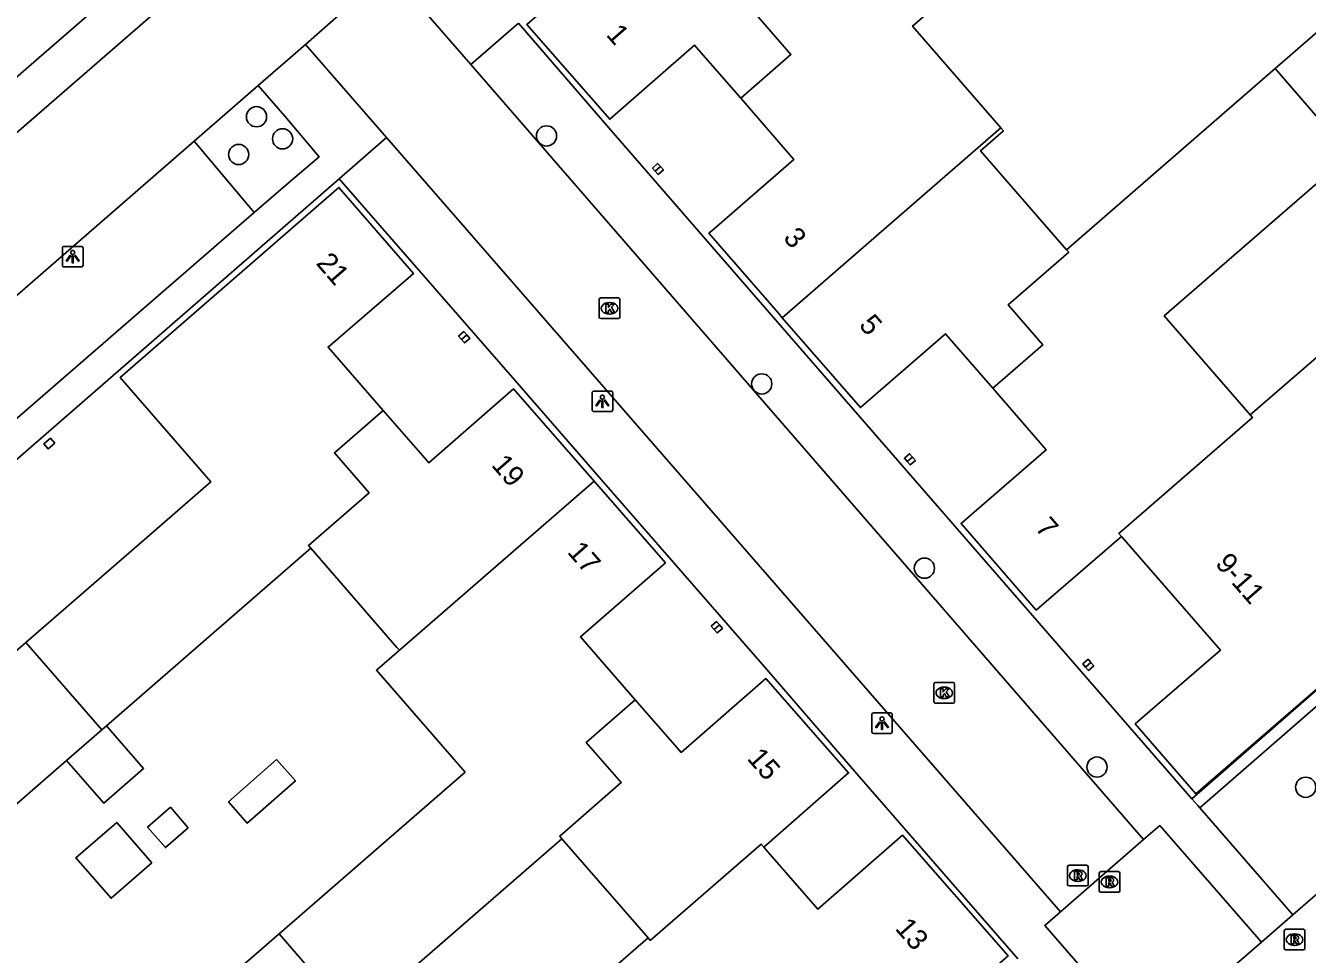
# Model space of a CAD drawing. Extents: x 155888 to 156864, y 383882 to 384671.
# Drawn here: x 156165.5 to 156227.5, y 384055.3 to 384100.3 of the extents above; entities that cross this region are included whole.
import ezdxf

# ---------------------------------------------------------------- set-up
doc = ezdxf.new("R2010")
doc.units = 0
for name, color, linetype in [('IMGEO_Boom', 7, 'Continuous'), ('IMGEO_Haag', 7, 'Continuous'), ('IMGEO_Kolk', 7, 'Continuous'), ('IMGEO_Lichtpunt', 7, 'Continuous'), ('IMGEO_Pand', 7, 'Continuous'), ('IMGEO_Pand_nummerreeks', 7, 'Continuous'), ('IMGEO_Parkeervlak_open', 7, 'Continuous'), ('IMGEO_Rijbaan_lokaal_gesloten', 7, 'Continuous'), ('IMGEO_Rijbaan_lokaal_open', 7, 'Continuous'), ('IMGEO_Rioolput', 7, 'Continuous'), ('IMGEO_Voetpad_open', 7, 'Continuous')]:
    doc.layers.add(name, color=color, linetype=linetype)

msp = doc.modelspace()

# ---------------------------------------------------------------- linework, layer by layer
at = {"layer": 'IMGEO_Boom'}
for centre in [(156176.653, 384095.868), (156177.914, 384094.8), (156190.694, 384094.941), (156175.787, 384094.04), (156201.114, 384082.931), (156208.989, 384074.009), (156217.345, 384064.379), (156227.45, 384063.4)]:
    msp.add_circle(centre, 0.489, dxfattribs=at)
at = {"layer": 'IMGEO_Haag'}
for points in [[(156222.33, 384062.4), (156236.757, 384074.968)], [(156221.93, 384062.847), (156233.788, 384073.174)]]:
    msp.add_lwpolyline(points, dxfattribs=at)
at = {"layer": 'IMGEO_Kolk'}
for p, q in [((156193.243, 384086.168), (156193.243, 384087.02)), ((156193.318, 384087.094), (156194.17, 384087.094)), ((156193.731, 384086.874), (156193.756, 384086.874)), ((156194.244, 384087.02), (156194.244, 384086.168)), ((156194.17, 384086.094), (156193.318, 384086.094)), ((156193.754, 384086.314), (156193.729, 384086.314)), ((156209.451, 384067.546), (156209.451, 384068.398)), ((156209.526, 384068.472), (156210.378, 384068.472)), ((156209.939, 384068.252), (156209.964, 384068.252)), ((156210.452, 384068.398), (156210.452, 384067.546)), ((156210.378, 384067.472), (156209.526, 384067.472)), ((156209.962, 384067.692), (156209.937, 384067.692))]:
    msp.add_line(p, q, dxfattribs=at)
for points in [[(156193.243, 384086.168), (156193.243, 384087.02)], [(156193.318, 384087.094), (156194.17, 384087.094)], [(156193.564, 384086.794), (156193.687, 384086.794), (156193.687, 384086.643), (156193.817, 384086.794), (156193.981, 384086.794), (156193.835, 384086.643), (156193.988, 384086.394), (156193.836, 384086.394), (156193.751, 384086.558), (156193.687, 384086.491), (156193.687, 384086.394), (156193.564, 384086.394), (156193.564, 384086.794)], [(156194.244, 384087.02), (156194.244, 384086.168)], [(156194.17, 384086.094), (156193.318, 384086.094)], [(156209.451, 384067.546), (156209.451, 384068.398)], [(156209.526, 384068.472), (156210.378, 384068.472)], [(156209.772, 384068.172), (156209.895, 384068.172), (156209.895, 384068.021), (156210.025, 384068.172), (156210.189, 384068.172), (156210.043, 384068.021), (156210.196, 384067.772), (156210.044, 384067.772), (156209.959, 384067.936), (156209.895, 384067.869), (156209.895, 384067.772), (156209.772, 384067.772), (156209.772, 384068.172)], [(156210.452, 384068.398), (156210.452, 384067.546)], [(156210.378, 384067.472), (156209.526, 384067.472)]]:
    msp.add_lwpolyline(points, dxfattribs=at)
for centre, start, end in [((156193.32, 384087.018), 91.55205, 178.44795), ((156193.32, 384087.018), 91.55205, 178.44795), ((156194.168, 384087.018), 1.55205, 88.44795), ((156194.168, 384087.018), 1.55205, 88.44795), ((156193.32, 384086.17), 181.55205, 268.44795), ((156193.32, 384086.17), 181.55205, 268.44795), ((156194.168, 384086.17), 271.55205, 358.44795), ((156194.168, 384086.17), 271.55205, 358.44795), ((156209.528, 384068.396), 91.55205, 178.44795), ((156209.528, 384068.396), 91.55205, 178.44795), ((156210.376, 384068.396), 1.55205, 88.44795), ((156210.376, 384068.396), 1.55205, 88.44795), ((156209.528, 384067.548), 181.55205, 268.44795), ((156209.528, 384067.548), 181.55205, 268.44795), ((156210.376, 384067.548), 271.55205, 358.44795), ((156210.376, 384067.548), 271.55205, 358.44795)]:
    msp.add_arc(centre, 0.0765, start, end, dxfattribs=at)
for centre, major_axis, ratio, start_param, end_param in [((156193.73, 384086.594), (-0.387, 0.002), 0.722429, 4.712389, 7.853982), ((156193.755, 384086.594), (-0.39, 0.002), 0.717154, 1.570796, 4.712389), ((156209.938, 384067.972), (-0.387, 0.002), 0.722429, 4.712389, 7.853982), ((156209.963, 384067.972), (-0.39, 0.002), 0.717154, 1.570796, 4.712389)]:
    msp.add_ellipse(centre, major_axis=major_axis, ratio=ratio, start_param=start_param, end_param=end_param, dxfattribs=at)
at = {"layer": 'IMGEO_Lichtpunt'}
for p, q in [((156167.255, 384089.498), (156167.255, 384088.691)), ((156167.255, 384089.498), (156167.255, 384088.691)), ((156168.157, 384089.593), (156167.349, 384089.593)), ((156168.157, 384089.593), (156167.349, 384089.593)), ((156168.251, 384088.691), (156168.251, 384089.498)), ((156168.251, 384088.691), (156168.251, 384089.498)), ((156167.349, 384088.597), (156168.157, 384088.597)), ((156167.349, 384088.597), (156168.157, 384088.597)), ((156192.9, 384082.492), (156192.9, 384081.685)), ((156192.9, 384082.492), (156192.9, 384081.685)), ((156193.802, 384082.587), (156192.994, 384082.587)), ((156193.802, 384082.587), (156192.994, 384082.587)), ((156193.896, 384081.685), (156193.896, 384082.492)), ((156193.896, 384081.685), (156193.896, 384082.492)), ((156192.994, 384081.591), (156193.802, 384081.591)), ((156192.994, 384081.591), (156193.802, 384081.591)), ((156206.44, 384066.908), (156206.44, 384066.101)), ((156206.44, 384066.908), (156206.44, 384066.101)), ((156207.342, 384067.003), (156206.534, 384067.003)), ((156207.342, 384067.003), (156206.534, 384067.003)), ((156207.436, 384066.101), (156207.436, 384066.908)), ((156207.436, 384066.101), (156207.436, 384066.908)), ((156206.534, 384066.007), (156207.342, 384066.007)), ((156206.534, 384066.007), (156207.342, 384066.007))]:
    msp.add_line(p, q, dxfattribs=at)
for points in [[(156167.629, 384089.162), (156167.668, 384089.134), (156167.48, 384088.872), (156167.442, 384088.899), (156167.629, 384089.162)], [(156167.731, 384089.114), (156167.778, 384089.114), (156167.778, 384088.792), (156167.731, 384088.792), (156167.731, 384089.114)], [(156167.841, 384089.134), (156167.879, 384089.161), (156168.066, 384088.899), (156168.027, 384088.871), (156167.841, 384089.134)], [(156193.274, 384082.156), (156193.313, 384082.128), (156193.125, 384081.866), (156193.087, 384081.893), (156193.274, 384082.156)], [(156193.376, 384082.108), (156193.423, 384082.108), (156193.423, 384081.786), (156193.376, 384081.786), (156193.376, 384082.108)], [(156193.486, 384082.128), (156193.524, 384082.155), (156193.711, 384081.893), (156193.672, 384081.865), (156193.486, 384082.128)], [(156206.814, 384066.572), (156206.853, 384066.544), (156206.665, 384066.282), (156206.627, 384066.309), (156206.814, 384066.572)], [(156206.916, 384066.524), (156206.963, 384066.524), (156206.963, 384066.202), (156206.916, 384066.202), (156206.916, 384066.524)], [(156207.026, 384066.544), (156207.064, 384066.571), (156207.251, 384066.309), (156207.212, 384066.281), (156207.026, 384066.544)]]:
    msp.add_lwpolyline(points, dxfattribs=at)
for centre in [(156167.754, 384089.296), (156193.399, 384082.29), (156206.939, 384066.706)]:
    msp.add_circle(centre, 0.0994, dxfattribs=at)
for centre, start, end in [((156167.349, 384089.498), 90, 180), ((156167.349, 384089.498), 90, 180), ((156168.157, 384089.498), 0, 90), ((156168.157, 384089.498), 0, 90), ((156167.349, 384088.691), 180, 270), ((156167.349, 384088.691), 180, 270), ((156168.157, 384088.691), 270, 0), ((156168.157, 384088.691), 270, 360), ((156192.994, 384082.492), 90, 180), ((156192.994, 384082.492), 90, 180), ((156193.802, 384082.492), 0, 90), ((156193.802, 384082.492), 0, 90), ((156192.994, 384081.685), 180, 270), ((156192.994, 384081.685), 180, 270), ((156193.802, 384081.685), 270, 0), ((156193.802, 384081.685), 270, 360), ((156206.534, 384066.908), 90, 180), ((156206.534, 384066.908), 90, 180), ((156207.342, 384066.908), 0, 90), ((156207.342, 384066.908), 0, 90), ((156206.534, 384066.101), 180, 270), ((156206.534, 384066.101), 180, 270), ((156207.342, 384066.101), 270, 0), ((156207.342, 384066.101), 270, 360)]:
    msp.add_arc(centre, 0.0946, start, end, dxfattribs=at)
at = {"layer": 'IMGEO_Pand'}
for points in [[(156225.97, 384098.203), (156234.965, 384106.021), (156230.69, 384110.939), (156231.808, 384111.909)], [(156200.094, 384096.764), (156198.049, 384099.115), (156197.856, 384099.338), (156193.752, 384095.751), (156189.742, 384100.339), (156195.49, 384105.33), (156199.286, 384108.627), (156199.496, 384108.386), (156200.768, 384106.921), (156203.688, 384103.557)], [(156217.399, 384108.054), (156208.415, 384100.257), (156212.696, 384095.324)], [(156203.688, 384103.557), (156203.813, 384103.413), (156200.824, 384100.831), (156202.524, 384098.877), (156200.094, 384096.764)], [(156215.875, 384089.428), (156225.97, 384098.203)], [(156225.97, 384098.203), (156229.588, 384094.022)], [(156200.094, 384096.764), (156202.671, 384093.799), (156198.811, 384090.444), (156198.558, 384090.224), (156201.919, 384086.357), (156202.109, 384086.138)], [(156202.109, 384086.138), (156212.696, 384095.324)], [(156212.696, 384095.324), (156212.814, 384095.188), (156211.705, 384094.224), (156215.875, 384089.428)], [(156229.588, 384094.022), (156220.6, 384086.227), (156224.76, 384081.431)], [(156195.961, 384093.227), (156195.818, 384093.386), (156196.067, 384093.611), (156196.205, 384093.458)], [(156195.961, 384093.227), (156196.104, 384093.069), (156196.353, 384093.293), (156196.205, 384093.458)], [(156196.205, 384093.458), (156195.961, 384093.227)], [(156182.785, 384081.651), (156180.12, 384084.715), (156183.989, 384088.056), (156184.245, 384088.277), (156180.645, 384092.446), (156170.046, 384083.239), (156174.438, 384078.183), (156171.824, 384075.913), (156165.486, 384070.407)], [(156212.298, 384082.722), (156214.718, 384084.823), (156213.039, 384086.757), (156215.978, 384089.309), (156215.875, 384089.428)], [(156212.298, 384082.722), (156210.211, 384085.124), (156210.005, 384085.362), (156205.892, 384081.787), (156202.109, 384086.138)], [(156186.836, 384085.304), (156186.695, 384085.468), (156186.438, 384085.247), (156186.581, 384085.081)], [(156229.628, 384085.654), (156224.76, 384081.431)], [(156186.581, 384085.081), (156186.723, 384084.916), (156186.98, 384085.137), (156186.836, 384085.304)], [(156186.836, 384085.304), (156186.581, 384085.081)], [(156192.998, 384078.226), (156189.102, 384082.692), (156184.995, 384079.109), (156184.811, 384079.32), (156182.785, 384081.651)], [(156218.524, 384075.544), (156214.662, 384072.199), (156214.404, 384071.976), (156210.767, 384076.175), (156211.02, 384076.394), (156214.887, 384079.743), (156212.298, 384082.722)], [(156182.785, 384081.651), (156180.42, 384079.594), (156182.105, 384077.655), (156179.165, 384075.101), (156179.277, 384074.972)], [(156224.76, 384081.431), (156224.872, 384081.302), (156218.399, 384075.688), (156218.524, 384075.544)], [(156166.884, 384080.064), (156166.674, 384080.305), (156166.349, 384080.023), (156166.559, 384079.782), (156166.884, 384080.064)], [(156208.161, 384079.169), (156208.019, 384079.333), (156208.272, 384079.551), (156208.413, 384079.387)], [(156208.161, 384079.169), (156208.413, 384079.387)], [(156208.413, 384079.387), (156208.554, 384079.224), (156208.301, 384079.006), (156208.161, 384079.169)], [(156192.998, 384078.226), (156183.568, 384070.034)], [(156194.991, 384067.638), (156192.343, 384070.687), (156196.194, 384074.046), (156196.45, 384074.27), (156193.11, 384078.099), (156192.998, 384078.226)], [(156218.524, 384075.544), (156223.323, 384070.035), (156219.458, 384066.693), (156219.2, 384066.47), (156222.126, 384063.086), (156226.241, 384066.645), (156232.313, 384071.898), (156233.788, 384073.174)], [(156179.277, 384074.972), (156169.389, 384066.381)], [(156183.568, 384070.034), (156183.45, 384070.17), (156181.363, 384072.571), (156179.277, 384074.972)], [(156199.066, 384071.259), (156198.923, 384071.422), (156198.667, 384071.197), (156198.811, 384071.033)], [(156199.066, 384071.259), (156199.208, 384071.096), (156198.952, 384070.872), (156198.811, 384071.033)], [(156198.811, 384071.033), (156199.066, 384071.259)], [(156155.384, 384061.633), (156165.486, 384070.407)], [(156165.486, 384070.407), (156169.16, 384066.182)], [(156177.743, 384056.308), (156186.748, 384064.132), (156182.458, 384069.069), (156183.568, 384070.034)], [(156216.795, 384069.213), (156216.656, 384069.372), (156216.913, 384069.597), (156217.051, 384069.44)], [(156216.795, 384069.213), (156216.933, 384069.055), (156217.19, 384069.28), (156217.051, 384069.44)], [(156217.051, 384069.44), (156216.795, 384069.213)], [(156194.991, 384067.638), (156197.019, 384065.303), (156197.216, 384065.076), (156201.318, 384068.664), (156205.314, 384064.095), (156201.212, 384060.507)], [(156191.442, 384060.906), (156191.33, 384061.034), (156194.31, 384063.624), (156192.616, 384065.572), (156194.991, 384067.638)], [(156169.389, 384066.381), (156171.186, 384064.314), (156169.256, 384062.637), (156167.459, 384064.704)], [(156169.16, 384066.182), (156167.459, 384064.704)], [(156169.16, 384066.182), (156169.389, 384066.381)], [(156167.459, 384064.704), (156160.156, 384058.358), (156164.447, 384053.419)], [(156177.625, 384064.738), (156175.299, 384062.693), (156176.207, 384061.661), (156178.533, 384063.706), (156177.625, 384064.738)], [(156173.347, 384061.438), (156172.241, 384060.477), (156171.379, 384061.469), (156172.485, 384062.43), (156173.347, 384061.438)], [(156171.585, 384059.747), (156169.608, 384058.029), (156167.909, 384059.984), (156169.886, 384061.702), (156171.585, 384059.747)], [(156181.355, 384052.142), (156191.442, 384060.906)], [(156191.609, 384042.203), (156189.987, 384044.07), (156199.023, 384051.921), (156203.206, 384047.106), (156201.586, 384045.695), (156201.795, 384045.453), (156203.416, 384046.865), (156213.037, 384055.23), (156207.926, 384061.073), (156203.833, 384057.493), (156201.409, 384060.281), (156201.212, 384060.507)], [(156195.607, 384056.113), (156191.442, 384060.906)], [(156201.212, 384060.507), (156201.088, 384060.65), (156195.719, 384055.985), (156195.607, 384056.113)], [(156167.627, 384047.518), (156177.743, 384056.308)], [(156177.743, 384056.308), (156181.355, 384052.142)], [(156195.607, 384056.113), (156185.53, 384047.356)]]:
    msp.add_lwpolyline(points, dxfattribs=at)
at = {"layer": 'IMGEO_Parkeervlak_open'}
msp.add_lwpolyline([(156173.637, 384094.684), (156176.542, 384091.235)], dxfattribs=at)
at = {"layer": 'IMGEO_Rijbaan_lokaal_gesloten'}
for points in [[(156220.134, 384142.954), (156131.822, 384066.268)], [(156179.022, 384099.365), (156180.638, 384100.784), (156183.098, 384102.929)], [(156179.022, 384099.365), (156176.739, 384097.381)], [(156173.637, 384094.684), (156176.739, 384097.381)], [(156137.163, 384062.975), (156173.637, 384094.684)]]:
    msp.add_lwpolyline(points, dxfattribs=at)
at = {"layer": 'IMGEO_Rijbaan_lokaal_open'}
for points in [[(156183.098, 384102.929), (156187.027, 384098.401)], [(156182.946, 384094.858), (156179.022, 384099.365)], [(156187.027, 384098.401), (156219.598, 384060.864)], [(156215.583, 384057.372), (156182.946, 384094.858)], [(156219.598, 384060.864), (156215.583, 384057.372)]]:
    msp.add_lwpolyline(points, dxfattribs=at)
at = {"layer": 'IMGEO_Rioolput'}
for p, q in [((156215.918, 384058.698), (156215.918, 384059.55)), ((156215.993, 384059.624), (156216.845, 384059.624)), ((156216.406, 384059.404), (156216.431, 384059.404)), ((156216.919, 384059.55), (156216.919, 384058.698)), ((156217.53, 384059.318), (156218.382, 384059.318)), ((156216.429, 384058.844), (156216.404, 384058.844)), ((156217.455, 384058.392), (156217.455, 384059.244)), ((156217.943, 384059.098), (156217.968, 384059.098)), ((156218.456, 384059.244), (156218.456, 384058.392)), ((156216.845, 384058.624), (156215.993, 384058.624)), ((156218.382, 384058.318), (156217.53, 384058.318)), ((156217.966, 384058.538), (156217.941, 384058.538)), ((156226.41, 384055.598), (156226.41, 384056.45)), ((156226.485, 384056.524), (156227.337, 384056.524)), ((156226.898, 384056.304), (156226.923, 384056.304)), ((156227.411, 384056.45), (156227.411, 384055.598)), ((156226.921, 384055.744), (156226.896, 384055.744)), ((156227.337, 384055.524), (156226.485, 384055.524))]:
    msp.add_line(p, q, dxfattribs=at)
for points in [[(156215.918, 384058.698), (156215.918, 384059.55)], [(156215.993, 384059.624), (156216.845, 384059.624)], [(156216.507, 384059.322), (156216.255, 384059.324), (156216.255, 384058.924)], [(156216.919, 384059.55), (156216.919, 384058.698)], [(156217.53, 384059.318), (156218.382, 384059.318)], [(156216.255, 384058.924), (156216.379, 384058.924), (156216.379, 384059.086), (156216.39, 384059.086)], [(156216.433, 384059.243), (156216.379, 384059.243), (156216.379, 384059.162)], [(156216.379, 384059.162), (156216.431, 384059.162)], [(156216.437, 384059.057), (156216.508, 384058.924), (156216.648, 384058.924), (156216.583, 384059.05)], [(156217.455, 384058.392), (156217.455, 384059.244)], [(156218.044, 384059.016), (156217.792, 384059.018), (156217.792, 384058.618)], [(156217.792, 384058.618), (156217.916, 384058.618), (156217.916, 384058.78), (156217.927, 384058.78)], [(156217.97, 384058.937), (156217.916, 384058.937), (156217.916, 384058.856)], [(156217.916, 384058.856), (156217.968, 384058.856)], [(156217.974, 384058.751), (156218.045, 384058.618), (156218.185, 384058.618), (156218.12, 384058.744)], [(156218.456, 384059.244), (156218.456, 384058.392)], [(156216.845, 384058.624), (156215.993, 384058.624)], [(156218.382, 384058.318), (156217.53, 384058.318)], [(156226.41, 384055.598), (156226.41, 384056.45)], [(156226.485, 384056.524), (156227.337, 384056.524)], [(156226.999, 384056.222), (156226.747, 384056.224), (156226.747, 384055.824)], [(156227.411, 384056.45), (156227.411, 384055.598)], [(156226.747, 384055.824), (156226.871, 384055.824), (156226.871, 384055.986), (156226.882, 384055.986)], [(156226.925, 384056.143), (156226.871, 384056.143), (156226.871, 384056.062)], [(156226.871, 384056.062), (156226.923, 384056.062)], [(156226.929, 384055.957), (156227, 384055.824), (156227.14, 384055.824), (156227.075, 384055.95)], [(156227.337, 384055.524), (156226.485, 384055.524)]]:
    msp.add_lwpolyline(points, dxfattribs=at)
for centre, radius, start, end in [((156215.995, 384059.548), 0.0765, 91.55205, 178.44795), ((156215.995, 384059.548), 0.0765, 91.55205, 178.44795), ((156216.506, 384059.212), 0.109, 350.36119, 89.41601), ((156216.843, 384059.548), 0.0765, 1.55205, 88.44795), ((156216.843, 384059.548), 0.0765, 1.55205, 88.44795), ((156217.532, 384059.242), 0.0765, 91.55205, 178.44795), ((156217.532, 384059.242), 0.0765, 91.55205, 178.44795), ((156218.38, 384059.242), 0.0765, 1.55205, 88.44795), ((156218.38, 384059.242), 0.0765, 1.55205, 88.44795), ((156215.995, 384058.7), 0.0765, 181.55205, 268.44795), ((156215.995, 384058.7), 0.0765, 181.55205, 268.44795), ((156216.389, 384059.033), 0.0533, 26.02933, 88.69889), ((156216.415, 384059.351), 0.19, 274.7715, 282.96867), ((156216.439, 384059.147), 0.0964, 77.00612, 93.18647), ((156216.453, 384059.204), 0.0378, 276.66336, 79.67722), ((156216.504, 384059.212), 0.112, 277.58423, 350.98172), ((156216.488, 384058.997), 0.108, 29.51342, 73.79051), ((156216.843, 384058.7), 0.0765, 271.55205, 358.44795), ((156216.843, 384058.7), 0.0765, 271.55205, 358.44795), ((156217.926, 384058.727), 0.0533, 26.02933, 88.69889), ((156217.952, 384059.045), 0.19, 274.7715, 282.96867), ((156217.976, 384058.841), 0.0964, 77.00612, 93.18647), ((156217.99, 384058.898), 0.0378, 276.66336, 79.67722), ((156218.043, 384058.906), 0.109, 350.36119, 89.41601), ((156218.041, 384058.906), 0.112, 277.58423, 350.98172), ((156218.025, 384058.691), 0.108, 29.51342, 73.79051), ((156217.532, 384058.394), 0.0765, 181.55205, 268.44795), ((156217.532, 384058.394), 0.0765, 181.55205, 268.44795), ((156218.38, 384058.394), 0.0765, 271.55205, 358.44795), ((156218.38, 384058.394), 0.0765, 271.55205, 358.44795), ((156226.487, 384056.448), 0.0765, 91.55205, 178.44795), ((156226.487, 384056.448), 0.0765, 91.55205, 178.44795), ((156226.998, 384056.112), 0.109, 350.36119, 89.41601), ((156227.335, 384056.448), 0.0765, 1.55205, 88.44795), ((156227.335, 384056.448), 0.0765, 1.55205, 88.44795), ((156226.487, 384055.6), 0.0765, 181.55205, 268.44795), ((156226.487, 384055.6), 0.0765, 181.55205, 268.44795), ((156226.881, 384055.933), 0.0533, 26.02933, 88.69889), ((156226.907, 384056.251), 0.19, 274.7715, 282.96867), ((156226.931, 384056.047), 0.0964, 77.00612, 93.18647), ((156226.945, 384056.104), 0.0378, 276.66336, 79.67722), ((156226.996, 384056.112), 0.112, 277.58423, 350.98172), ((156226.98, 384055.897), 0.108, 29.51342, 73.79051), ((156227.335, 384055.6), 0.0765, 271.55205, 358.44795), ((156227.335, 384055.6), 0.0765, 271.55205, 358.44795)]:
    msp.add_arc(centre, radius, start, end, dxfattribs=at)
for centre, major_axis, ratio, start_param, end_param in [((156216.405, 384059.124), (-0.387, 0.002), 0.722429, 4.712389, 7.853982), ((156216.43, 384059.124), (-0.39, 0.002), 0.717154, 1.570796, 4.712389), ((156217.942, 384058.818), (-0.387, 0.002), 0.722429, 4.712389, 7.853982), ((156217.967, 384058.818), (-0.39, 0.002), 0.717154, 1.570796, 4.712389), ((156226.897, 384056.024), (-0.387, 0.002), 0.722429, 4.712389, 7.853982), ((156226.922, 384056.024), (-0.39, 0.002), 0.717154, 1.570796, 4.712389)]:
    msp.add_ellipse(centre, major_axis=major_axis, ratio=ratio, start_param=start_param, end_param=end_param, dxfattribs=at)
at = {"layer": 'IMGEO_Voetpad_open'}
for points in [[(156174.844, 384106.671), (156175.007, 384106.446), (156165.495, 384098.191), (156160.684, 384093.999), (156151.467, 384085.989), (156146.66, 384081.804), (156137.468, 384073.824), (156132.659, 384069.648), (156132.453, 384069.884)], [(156189.338, 384100.396), (156187.027, 384098.401)], [(156189.338, 384100.396), (156193.713, 384095.326), (156201.684, 384086.153), (156205.864, 384081.345), (156221.93, 384062.847)], [(156176.739, 384097.381), (156178.027, 384095.89), (156179.682, 384093.931), (156178.181, 384092.657), (156176.542, 384091.235)], [(156180.648, 384092.863), (156182.946, 384094.858)], [(156141.085, 384058.434), (156180.648, 384092.863)], [(156180.648, 384092.863), (156185.397, 384087.429), (156189.164, 384083.118), (156193.346, 384078.305), (156201.356, 384069.095), (156205.719, 384064.051), (156213.303, 384055.332), (156213.513, 384055.094)], [(156176.542, 384091.235), (156141.565, 384060.898), (156139.875, 384062.731), (156138.447, 384061.477), (156137.163, 384062.975)], [(156241.203, 384069.676), (156226.832, 384057.225)], [(156222.33, 384062.4), (156222.22, 384062.513), (156221.93, 384062.847)], [(156226.832, 384057.225), (156222.33, 384062.4)], [(156219.598, 384060.864), (156220.382, 384061.545), (156225.312, 384055.892)], [(156219.734, 384051.063), (156214.817, 384056.706), (156215.583, 384057.372)], [(156225.312, 384055.892), (156226.832, 384057.225)], [(156225.312, 384055.892), (156219.734, 384051.063)]]:
    msp.add_lwpolyline(points, dxfattribs=at)

# ---------------------------------------------------------------- texts
at = {"layer": 'IMGEO_Pand_nummerreeks'}
for s, rotation, p in [('1', 311.15535, (156193.539, 384099.824)), ('3', 311.00065, (156202.113, 384089.976)), ('21', 310.81157, (156179.496, 384088.757)), ('5', 310.99933, (156205.78, 384085.757)), ('19', 311.10378, (156187.984, 384078.984)), ('7', 310.89775, (156214.31, 384075.934)), ('17', 311.10378, (156191.658, 384074.773)), ('9-11', 311.05795, (156223.032, 384074.205)), ('15', 311.17261, (156200.363, 384064.773)), ('13', 311.1769, (156207.529, 384056.545))]:
    msp.add_text(s, height=1, rotation=rotation, dxfattribs=at).set_placement(p)

doc.saveas('drawing.dxf')
